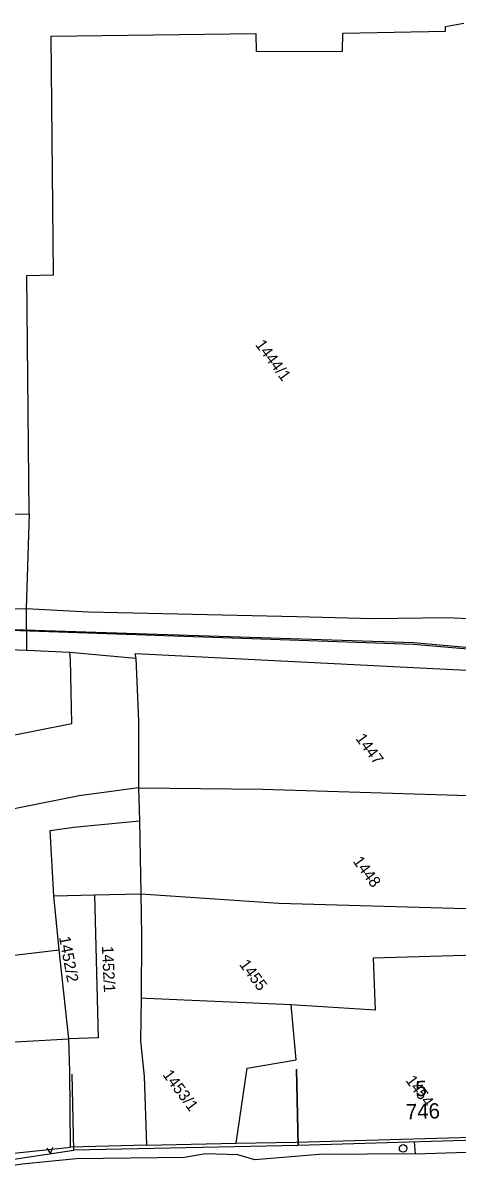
# Model space of a CAD drawing. Extents: x -601580 to 4, y -1204314 to 4.
# Drawn here: x -596020.7 to -595992.2, y -1203027 to -1202950.9 of the extents above; entities that cross this region are included whole.
import ezdxf

# ---------------------------------------------------------------- set-up
doc = ezdxf.new("R2010")
doc.units = 0
for name, color, linetype in [('00-KN-HRANICE PARCEL', 7, 'Continuous'), ('00-KN-PARC. CISLA', 7, 'Continuous'), ('00-KN-VNITRNI KRESBA', 7, 'Continuous'), ('00-POLOHOPIS', 7, 'Continuous'), ('00-SITE KOM. KABEL', 7, 'Continuous'), ('00-VAK-KANAL-POTRUBI', 7, 'Continuous'), ('Vrstva 28', 7, 'Continuous')]:
    doc.layers.add(name, color=color, linetype=linetype)

# ---------------------------------------------------------------- blocks, each defined once
blk = doc.blocks.new('6.14A_206')
at = {"layer": 'Vrstva 28'}
blk.add_circle((0, 0), 0.25, dxfattribs=at)

msp = doc.modelspace()

# ---------------------------------------------------------------- linework, layer by layer
at = {"layer": '00-KN-HRANICE PARCEL'}
for p, q in [((-596033.418, -1202983.34), (-596020.297, -1202983.165)), ((-596020.297, -1202983.165), (-596020.494, -1202989.377)), ((-596021.234, -1202989.403), (-596020.494, -1202989.377)), ((-596020.494, -1202989.377), (-596016.403, -1202989.603)), ((-596020.494, -1202989.377), (-596020.471, -1202992.125)), ((-596020.471, -1202992.125), (-596017.644, -1202992.243)), ((-596017.644, -1202992.243), (-596013.292, -1202992.636)), ((-596013.132, -1203001.173), (-596013.057, -1203003.322)), ((-596013.057, -1203003.322), (-596012.969, -1203008.138)), ((-596016.023, -1203008.201), (-596012.969, -1203008.138)), ((-596012.959, -1203014.98), (-596012.987, -1203017.778)), ((-596022.766, -1203017.926), (-596017.692, -1203017.647)), ((-596017.639, -1203019.799), (-596017.692, -1203017.647)), ((-596017.58, -1203024.761), (-596017.639, -1203019.799)), ((-596012.607, -1203024.632), (-596017.58, -1203024.761)), ((-596012.607, -1203024.632), (-596006.706, -1203024.511)), ((-596006.706, -1203024.511), (-596002.8, -1203024.439)), ((-596002.8, -1203024.439), (-595986.719, -1203023.973))]:
    msp.add_line(p, q, dxfattribs=at)
for points in [[(-596020.297, -1202983.165), (-596020.453, -1202967.502), (-596018.703, -1202967.461), (-596018.863, -1202951.776), (-596005.408, -1202951.615), (-596005.404, -1202952.795), (-595999.732, -1202952.769), (-595999.708, -1202951.593), (-595992.961, -1202951.455), (-595992.966, -1202951.147), (-595991.747, -1202950.927)], [(-596016.403, -1202989.603), (-596002.724, -1202989.911), (-595997.717, -1202990.03)], [(-595997.717, -1202990.03), (-595992.862, -1202989.976), (-595987.836, -1202990.205)], [(-596033.455, -1202991.612), (-596026.888, -1202991.869), (-596023.421, -1202992.01), (-596020.471, -1202992.125)], [(-596013.292, -1202992.636), (-596013.312, -1202992.34), (-595983.33, -1202993.859)], [(-596013.292, -1202992.636), (-596013.124, -1202996.771), (-596013.132, -1203001.173)], [(-596013.132, -1203001.173), (-596017.019, -1203001.692), (-596033.864, -1203005.054), (-596043.16, -1203005.08)], [(-596013.132, -1203001.173), (-596004.981, -1203001.25), (-595979.372, -1203002.043)], [(-596017.692, -1203017.647), (-596018.343, -1203011.803), (-596018.69, -1203008.25), (-596016.023, -1203008.201)], [(-596016.023, -1203008.201), (-596015.776, -1203017.594), (-596017.692, -1203017.647)], [(-596012.969, -1203008.138), (-596012.922, -1203010.868), (-596012.959, -1203014.98)], [(-596012.969, -1203008.138), (-596003.908, -1203008.735), (-595981.637, -1203009.378)], [(-595985.047, -1203016.779), (-595985.111, -1203014.597), (-595988.607, -1203014.701), (-595988.684, -1203012.081), (-595997.716, -1203012.346), (-595997.571, -1203015.763), (-596003.095, -1203015.417)], [(-596003.095, -1203015.417), (-596012.619, -1203015.002), (-596012.959, -1203014.98)], [(-596006.706, -1203024.511), (-596005.978, -1203019.587), (-596002.765, -1203019.033), (-596003.095, -1203015.417)], [(-596012.987, -1203017.778), (-596012.757, -1203020.135), (-596012.607, -1203024.632)], [(-596028.879, -1203025.913), (-596021.51, -1203025.188), (-596017.58, -1203024.761)]]:
    msp.add_lwpolyline(points, dxfattribs=at)
at = {"layer": '00-KN-VNITRNI KRESBA'}
for p, q in [((-596017.588, -1202992.737), (-596017.644, -1202992.243)), ((-596017.495, -1202996.939), (-596017.588, -1202992.737)), ((-596033.543, -1203000.084), (-596017.495, -1202996.939)), ((-596017.379, -1203003.74), (-596013.057, -1203003.322)), ((-596018.92, -1203003.963), (-596017.379, -1203003.74)), ((-596018.69, -1203008.25), (-596018.92, -1203003.963)), ((-596025.239, -1203012.613), (-596018.343, -1203011.803))]:
    msp.add_line(p, q, dxfattribs=at)
at = {"layer": '00-POLOHOPIS'}
for points in [[(-595986.757, -1203018.472), (-595986.588, -1203024.175), (-596002.632, -1203024.653), (-596002.742, -1203019.655)], [(-596002.742, -1203019.655), (-596002.632, -1203024.653), (-596017.375, -1203024.976), (-596017.484, -1203019.977)], [(-596028.787, -1203026.683), (-596017.375, -1203024.976)], [(-596019.153, -1203024.837), (-596018.896, -1203025.203), (-596018.758, -1203024.778)]]:
    msp.add_lwpolyline(points, dxfattribs=at)
at = {"layer": '00-SITE KOM. KABEL'}
for points in [[(-595995.011, -1203024.412), (-595994.943, -1203025.208)], [(-595994.943, -1203025.208), (-596001.268, -1203025.244), (-596005.474, -1203025.602), (-596006.596, -1203025.264), (-596008.734, -1203025.219), (-596010.111, -1203025.445), (-596017.207, -1203025.531), (-596020.761, -1203025.878), (-596027.737, -1203026.983)], [(-596001.268, -1203025.244), (-596005.474, -1203025.602)], [(-595994.943, -1203025.208), (-595991.553, -1203025.095), (-595989.586, -1203024.892), (-595988.929, -1203024.704), (-595987.782, -1203024.873), (-595986.199, -1203024.707), (-595981.845, -1203024.801), (-595980.77, -1203024.874)]]:
    msp.add_lwpolyline(points, dxfattribs=at)
at = {"layer": '00-VAK-KANAL-POTRUBI'}
for points in [[(-595954.494, -1202997.485), (-595979.306, -1202993.051), (-595995.05, -1202991.634), (-596046.207, -1202989.965), (-596046.239, -1202989.985)], [(-595944.037, -1202999.394), (-595951.209, -1202998.117), (-595967.508, -1202995.215), (-595979.33, -1202993.11), (-595995.068, -1202991.753), (-596005.076, -1202991.407), (-596044.38, -1202990.049), (-596046.239, -1202989.985)]]:
    msp.add_lwpolyline(points, dxfattribs=at)

# ---------------------------------------------------------------- block references
at = {"layer": '00-POLOHOPIS', "rotation": -143.41468170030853}
msp.add_blockref('6.14A_206', (-595995.743, -1203024.852), dxfattribs=at)

# ---------------------------------------------------------------- texts
at = {"layer": '00-KN-PARC. CISLA'}
for s, rotation, p in [('1444/1', 306.58532, (-596005.493, -1202972.053)), ('1447', 306.58532, (-595998.903, -1202997.928)), ('1448', 306.58532, (-595999.081, -1203005.993)), ('1452/2', 280.58532, (-596018.347, -1203010.978)), ('1452/1', 272.58532, (-596015.528, -1203011.566)), ('1455', 306.58532, (-596006.539, -1203012.774)), ('1453/1', 306.58532, (-596011.574, -1203020.018)), ('1454', 306.58532, (-595995.615, -1203020.394))]:
    msp.add_text(s, height=0.75, rotation=rotation, dxfattribs=at).set_placement(p)
at = {"layer": '00-POLOHOPIS'}
for s, p in [('5', (-595994.923, -1203021.422)), ('746', (-595995.544, -1203022.941))]:
    msp.add_text(s, height=1, rotation=1.70617, dxfattribs=at).set_placement(p)

doc.saveas('drawing.dxf')
